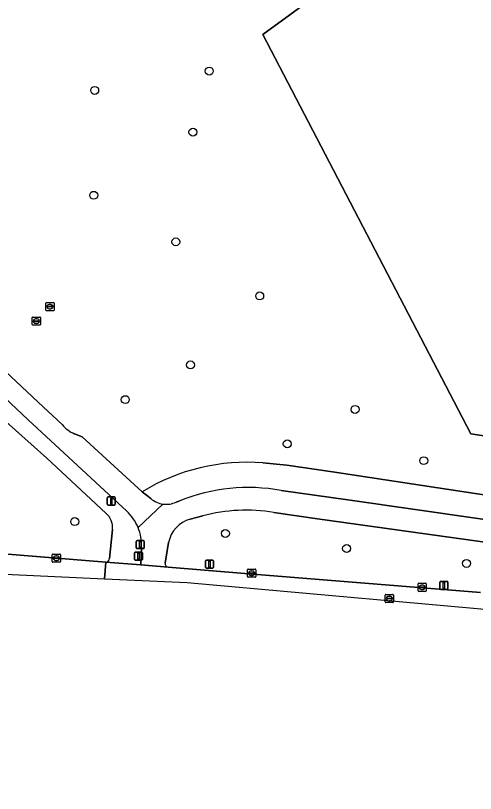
# Model space of a CAD drawing. Extents: x 162722 to 165104, y 384719 to 386284.
# Drawn here: x 162985.2 to 163041.9, y 385385.9 to 385481.8 of the extents above; entities that cross this region are included whole.
import ezdxf

# ---------------------------------------------------------------- set-up
doc = ezdxf.new("R2010")
doc.units = 0
for name, color, linetype in [('IMGEO_Berm_groen', 7, 'Continuous'), ('IMGEO_Boom', 7, 'Continuous'), ('IMGEO_Drukknoppaal', 7, 'Continuous'), ('IMGEO_Erf', 7, 'Continuous'), ('IMGEO_Fietspad_gesloten', 7, 'Continuous'), ('IMGEO_Groenvoorziening', 7, 'Continuous'), ('IMGEO_Kolk', 7, 'Continuous'), ('IMGEO_Lichtmast', 7, 'Continuous'), ('IMGEO_Rijbaan_lokaal_gesloten', 7, 'Continuous'), ('IMGEO_Rioolput', 7, 'Continuous'), ('IMGEO_Verkeersbordpaal', 7, 'Continuous'), ('IMGEO_Verkeersregelinstallatiepaal', 7, 'Continuous'), ('IMGEO_Voetpad_open', 7, 'Continuous')]:
    doc.layers.add(name, color=color, linetype=linetype)

msp = doc.modelspace()

# ---------------------------------------------------------------- linework, layer by layer
at = {"layer": 'IMGEO_Berm_groen'}
for points in [[(163058.121, 385414.782), (163022.454, 385419.756), (163017.074, 385420.501)], [(163008.288, 385420.11), (163006.745, 385419.709)], [(163004.075, 385416.822), (163003.648, 385414.26)], [(163004.018, 385413.781), (163013.498, 385412.976), (163042.535, 385410.67)]]:
    msp.add_lwpolyline(points, dxfattribs=at)
for centre, radius, start, end in [((163013.577, 385400.164), 20.636, 80.24445, 104.85181), ((163007.745, 385416.106), 3.739, 105.51216, 168.96035), ((163004.081, 385414.212), 0.436, 173.67198, 261.69607)]:
    msp.add_arc(centre, radius, start, end, dxfattribs=at)
at = {"layer": 'IMGEO_Boom'}
for centre in [(163009.087, 385474.936), (162994.964, 385472.549), (163007.082, 385467.404), (162994.846, 385459.618), (163004.973, 385453.881), (163015.311, 385447.21), (163006.78, 385438.713), (162998.728, 385434.428), (163027.076, 385433.218), (163018.711, 385428.983), (163035.539, 385426.905), (162992.505, 385419.394), (163011.081, 385417.925), (163026.024, 385416.078), (163040.817, 385414.244)]:
    msp.add_circle(centre, 0.489, dxfattribs=at)
at = {"layer": 'IMGEO_Drukknoppaal'}
for p, q in [((163000.085, 385416.158), (163000.085, 385416.958)), ((163000.085, 385416.958), (163000.085, 385416.158)), ((163000.185, 385417.058), (163000.975, 385417.058)), ((163000.975, 385417.058), (163000.185, 385417.058)), ((163001.075, 385416.958), (163001.075, 385416.158)), ((163001.075, 385416.158), (163001.075, 385416.958)), ((163000.975, 385416.058), (163000.185, 385416.058)), ((163000.185, 385416.058), (163000.975, 385416.058))]:
    msp.add_line(p, q, dxfattribs=at)
msp.add_lwpolyline([(163000.505, 385416.933), (163000.655, 385416.933), (163000.655, 385416.183), (163000.505, 385416.183), (163000.505, 385416.933)], dxfattribs=at)
for centre, start, end in [((163000.185, 385416.958), 90, 180), ((163000.185, 385416.958), 90, 180), ((163000.975, 385416.958), 0, 90), ((163000.975, 385416.958), 360, 90), ((163000.185, 385416.158), 180, 270), ((163000.185, 385416.158), 180, 270), ((163000.975, 385416.158), 270, 0), ((163000.975, 385416.158), 270, 0)]:
    msp.add_arc(centre, 0.1, start, end, dxfattribs=at)
at = {"layer": 'IMGEO_Erf'}
msp.add_lwpolyline([(163048.49, 385500), (163046.824, 385502.152), (163043.877, 385500), (163015.707, 385479.424), (163041.362, 385430.205), (163060.661, 385427.284), (163085.872, 385446.874), (163085.887, 385447.091), (163085.923, 385447.617), (163086.141, 385450.768), (163086.158, 385451.027)], close=True, dxfattribs=at)
at = {"layer": 'IMGEO_Fietspad_gesloten'}
for points in [[(162990.966, 385431.35), (162988.011, 385434.135), (162983.904, 385437.947)], [(162983.85, 385434.676), (162986.768, 385431.927), (162998.921, 385420.681)], [(162993.419, 385429.824), (162992.465, 385430.228)], [(163001.885, 385422.226), (163000.82, 385423.082), (162993.419, 385429.824)], [(163026.168, 385422.069), (163017.969, 385423.237)], [(163000.315, 385418.661), (163003.386, 385421.56)], [(163003.386, 385421.56), (163000.315, 385418.661)], [(163005.459, 385421.961), (163005.011, 385421.792)], [(163110.177, 385409.999), (163095.179, 385412.164), (163058.54, 385417.454), (163026.168, 385422.069)], [(163017.074, 385420.501), (163022.454, 385419.756), (163058.121, 385414.782), (163109.638, 385407.325)], [(163006.745, 385419.709), (163008.288, 385420.11)], [(163003.648, 385414.26), (163004.075, 385416.822)], [(163000.732, 385416.243), (163000.639, 385414.049), (163004.018, 385413.781)]]:
    msp.add_lwpolyline(points, dxfattribs=at)
for centre, radius, start, end in [((162993.971, 385433.802), 3.878, 219.2154, 247.15496), ((163013.942, 385400.758), 22.837, 79.84258, 111.80529), ((163003.793, 385424.502), 2.97, 230.02403, 262.12185), ((163003.793, 385424.514), 2.982, 262.14702, 294.10331), ((162995.038, 385416.51), 5.698, 22.17358, 47.04546), ((163013.577, 385400.164), 20.636, 80.24445, 104.85181), ((163007.745, 385416.106), 3.739, 105.51216, 168.96035), ((162995.034, 385416.505), 5.704, 357.36469, 22.20488), ((163004.081, 385414.212), 0.436, 173.67198, 261.69607)]:
    msp.add_arc(centre, radius, start, end, dxfattribs=at)
at = {"layer": 'IMGEO_Groenvoorziening'}
for points in [[(162865.109, 385511.097), (162861.368, 385503.472), (162860.137, 385500), (162855.978, 385483.947), (162895.745, 385472.189), (162944.653, 385457.668), (162949.643, 385456.16), (162951.112, 385459.448), (162950.945, 385459.523), (162952.16, 385462.241), (162954.853, 385461.037), (162953.639, 385458.319), (162952.253, 385455.261), (162961.564, 385451.718), (162971.866, 385446.702), (162975.401, 385444.366), (162983.904, 385437.947), (162988.011, 385434.135), (162990.966, 385431.35)], [(163015.718, 385426.626), (163018.644, 385426.352), (163024.306, 385425.516), (163056.246, 385420.663), (163087.262, 385444.719), (163085.887, 385447.091), (163085.872, 385446.874), (163060.661, 385427.284), (163041.362, 385430.205), (163015.707, 385479.424), (163043.877, 385500)], [(162996.353, 385420.445), (162989.06, 385427.226), (162983.225, 385432.386)], [(162992.465, 385430.228), (162993.419, 385429.824), (163000.82, 385423.082)], [(162917.826, 385418.627), (162942.335, 385417.984), (162965.814, 385416.766), (162979.671, 385415.746), (162996.33, 385414.384)], [(162996.792, 385414.834), (162997.141, 385418.425)]]:
    msp.add_lwpolyline(points, dxfattribs=at)
for centre, radius, start, end in [((162993.971, 385433.802), 3.878, 219.2154, 247.15496), ((163013.708, 385401.992), 24.716, 85.33453, 121.42758), ((162994.9, 385418.715), 2.26, 352.63889, 49.98253), ((162996.284, 385414.893), 0.511, 275.13003, 353.36227)]:
    msp.add_arc(centre, radius, start, end, dxfattribs=at)
at = {"layer": 'IMGEO_Kolk'}
for p, q in [((162989.739, 385414.456), (162989.739, 385415.308)), ((162989.814, 385415.382), (162990.666, 385415.382)), ((162989.998, 385414.876), (162989.998, 385414.888)), ((162990.436, 385414.839), (162990.038, 385414.839)), ((162990.041, 385414.925), (162990.439, 385414.925)), ((162990.25, 385414.602), (162990.225, 385414.602)), ((162990.227, 385415.162), (162990.252, 385415.162)), ((162990.482, 385414.888), (162990.482, 385414.876)), ((162990.74, 385415.308), (162990.74, 385414.456)), ((162990.666, 385414.382), (162989.814, 385414.382)), ((163013.82, 385412.607), (163013.82, 385413.459)), ((163013.895, 385413.533), (163014.747, 385413.533)), ((163014.079, 385413.027), (163014.079, 385413.039)), ((163014.517, 385412.99), (163014.119, 385412.99)), ((163014.122, 385413.076), (163014.52, 385413.076)), ((163014.331, 385412.753), (163014.306, 385412.753)), ((163014.308, 385413.313), (163014.333, 385413.313)), ((163014.563, 385413.039), (163014.563, 385413.027)), ((163014.821, 385413.459), (163014.821, 385412.607)), ((163014.747, 385412.533), (163013.895, 385412.533)), ((163034.848, 385410.866), (163034.848, 385411.718)), ((163034.923, 385411.792), (163035.775, 385411.792)), ((163035.849, 385411.718), (163035.849, 385410.866)), ((163035.775, 385410.792), (163034.923, 385410.792)), ((163035.107, 385411.286), (163035.107, 385411.298)), ((163035.545, 385411.249), (163035.147, 385411.249)), ((163035.15, 385411.335), (163035.548, 385411.335)), ((163035.359, 385411.012), (163035.334, 385411.012)), ((163035.336, 385411.572), (163035.361, 385411.572)), ((163035.591, 385411.298), (163035.591, 385411.286))]:
    msp.add_line(p, q, dxfattribs=at)
for points in [[(162989.739, 385414.456), (162989.739, 385415.308)], [(162989.814, 385415.382), (162990.666, 385415.382)], [(162990.74, 385415.308), (162990.74, 385414.456)], [(162990.666, 385414.382), (162989.814, 385414.382)], [(163013.82, 385412.607), (163013.82, 385413.459)], [(163013.895, 385413.533), (163014.747, 385413.533)], [(163014.821, 385413.459), (163014.821, 385412.607)], [(163014.747, 385412.533), (163013.895, 385412.533)], [(163034.848, 385410.866), (163034.848, 385411.718)], [(163034.923, 385411.792), (163035.775, 385411.792)], [(163035.849, 385411.718), (163035.849, 385410.866)], [(163035.775, 385410.792), (163034.923, 385410.792)]]:
    msp.add_lwpolyline(points, dxfattribs=at)
for centre, radius, start, end in [((162989.816, 385415.306), 0.0765, 91.55205, 178.44795), ((162989.816, 385415.306), 0.0765, 91.55205, 178.44795), ((162990.038, 385414.885), 0.0403, 85.87752, 175.75265), ((162990.035, 385414.875), 0.0366, 178.93798, 274.71019), ((162990.439, 385414.882), 0.043, 264.86636, 352.45326), ((162990.443, 385414.887), 0.0386, 1.73085, 96.63898), ((162990.664, 385415.306), 0.0765, 1.55205, 88.44795), ((162990.664, 385415.306), 0.0765, 1.55205, 88.44795), ((162989.816, 385414.458), 0.0765, 181.55205, 268.44795), ((162989.816, 385414.458), 0.0765, 181.55205, 268.44795), ((162990.664, 385414.458), 0.0765, 271.55205, 358.44795), ((162990.664, 385414.458), 0.0765, 271.55205, 358.44795), ((163013.897, 385413.457), 0.0765, 91.55205, 178.44795), ((163013.897, 385413.457), 0.0765, 91.55205, 178.44795), ((163014.119, 385413.036), 0.0403, 85.87752, 175.75265), ((163014.116, 385413.026), 0.0366, 178.93798, 274.71019), ((163014.52, 385413.033), 0.043, 264.86636, 352.45326), ((163014.524, 385413.038), 0.0386, 1.73085, 96.63898), ((163014.745, 385413.457), 0.0765, 1.55205, 88.44795), ((163014.745, 385413.457), 0.0765, 1.55205, 88.44795), ((163013.897, 385412.609), 0.0765, 181.55205, 268.44795), ((163013.897, 385412.609), 0.0765, 181.55205, 268.44795), ((163014.745, 385412.609), 0.0765, 271.55205, 358.44795), ((163014.745, 385412.609), 0.0765, 271.55205, 358.44795), ((163034.925, 385411.716), 0.0765, 91.55205, 178.44795), ((163034.925, 385411.716), 0.0765, 91.55205, 178.44795), ((163035.773, 385411.716), 0.0765, 1.55205, 88.44795), ((163035.773, 385411.716), 0.0765, 1.55205, 88.44795), ((163034.925, 385410.868), 0.0765, 181.55205, 268.44795), ((163034.925, 385410.868), 0.0765, 181.55205, 268.44795), ((163035.147, 385411.295), 0.0403, 85.87752, 175.75265), ((163035.144, 385411.285), 0.0366, 178.93798, 274.71019), ((163035.548, 385411.292), 0.043, 264.86636, 352.45326), ((163035.552, 385411.297), 0.0386, 1.73085, 96.63898), ((163035.773, 385410.868), 0.0765, 271.55205, 358.44795), ((163035.773, 385410.868), 0.0765, 271.55205, 358.44795)]:
    msp.add_arc(centre, radius, start, end, dxfattribs=at)
for centre, major_axis, ratio, start_param, end_param in [((162990.226, 385414.882), (-0.387, 0.002), 0.722429, 4.712389, 7.853982), ((162990.251, 385414.882), (-0.39, 0.002), 0.717154, 1.570796, 4.712389), ((163014.307, 385413.033), (-0.387, 0.002), 0.722429, 4.712389, 7.853982), ((163014.332, 385413.033), (-0.39, 0.002), 0.717154, 1.570796, 4.712389), ((163035.335, 385411.292), (-0.387, 0.002), 0.722429, 4.712389, 7.853982), ((163035.36, 385411.292), (-0.39, 0.002), 0.717154, 1.570796, 4.712389)]:
    msp.add_ellipse(centre, major_axis=major_axis, ratio=ratio, start_param=start_param, end_param=end_param, dxfattribs=at)
at = {"layer": 'IMGEO_Lichtmast'}
for p, q in [((162996.514, 385421.528), (162996.514, 385422.328)), ((162996.514, 385422.328), (162996.514, 385421.528)), ((162996.614, 385422.428), (162997.404, 385422.428)), ((162997.404, 385422.428), (162996.614, 385422.428)), ((162997.504, 385422.328), (162997.504, 385421.528)), ((162997.504, 385421.528), (162997.504, 385422.328)), ((162997.404, 385421.428), (162996.614, 385421.428)), ((162996.614, 385421.428), (162997.404, 385421.428)), ((163037.54, 385411.127), (163037.54, 385411.927)), ((163037.54, 385411.927), (163037.54, 385411.127)), ((163037.64, 385412.027), (163038.43, 385412.027)), ((163038.43, 385412.027), (163037.64, 385412.027)), ((163038.53, 385411.927), (163038.53, 385411.127)), ((163038.53, 385411.127), (163038.53, 385411.927)), ((163038.43, 385411.027), (163037.64, 385411.027)), ((163037.64, 385411.027), (163038.43, 385411.027))]:
    msp.add_line(p, q, dxfattribs=at)
for points in [[(162996.934, 385422.303), (162997.084, 385422.303), (162997.084, 385421.553), (162996.934, 385421.553), (162996.934, 385422.303)], [(163037.96, 385411.902), (163038.11, 385411.902), (163038.11, 385411.152), (163037.96, 385411.152), (163037.96, 385411.902)]]:
    msp.add_lwpolyline(points, dxfattribs=at)
for centre, start, end in [((162996.614, 385422.328), 90, 180), ((162996.614, 385422.328), 90, 180), ((162997.404, 385422.328), 0, 90), ((162997.404, 385422.328), 360, 90), ((162996.614, 385421.528), 180, 270), ((162996.614, 385421.528), 180, 270), ((162997.404, 385421.528), 270, 0), ((162997.404, 385421.528), 270, 0), ((163037.64, 385411.927), 90, 180), ((163037.64, 385411.927), 90, 180), ((163038.43, 385411.927), 0, 90), ((163038.43, 385411.927), 360, 90), ((163037.64, 385411.127), 180, 270), ((163037.64, 385411.127), 180, 270), ((163038.43, 385411.127), 270, 0), ((163038.43, 385411.127), 270, 0)]:
    msp.add_arc(centre, 0.1, start, end, dxfattribs=at)
at = {"layer": 'IMGEO_Rijbaan_lokaal_gesloten'}
for points in [[(162844.549, 385414.031), (162850.043, 385414.294), (162854.386, 385414.493), (162858.57, 385414.681), (162858.583, 385414.682), (162892.809, 385417.188), (162996.163, 385412.347), (162996.163, 385412.347), (162996.33, 385414.384), (162979.671, 385415.746), (162965.814, 385416.766), (162942.335, 385417.984), (162917.826, 385418.627)], [(163042.535, 385410.67), (163013.498, 385412.976), (163004.018, 385413.781), (163000.639, 385414.049), (162996.33, 385414.384), (162996.163, 385412.347), (162996.163, 385412.347), (163006.365, 385411.869), (163065.084, 385406.643), (163092.741, 385403.99), (163118.125, 385400.011), (163166.998, 385386.746), (163178.834, 385382.11), (163197.766, 385374.695), (163266.908, 385342.671), (163292.671, 385328.838), (163310.131, 385318.231)]]:
    msp.add_lwpolyline(points, dxfattribs=at)
at = {"layer": 'IMGEO_Rioolput'}
for p, q in [((162988.945, 385445.468), (162988.945, 385446.32)), ((162989.02, 385446.394), (162989.872, 385446.394)), ((162989.946, 385446.32), (162989.946, 385445.468)), ((162989.872, 385445.394), (162989.02, 385445.394)), ((162989.204, 385445.888), (162989.204, 385445.9)), ((162989.642, 385445.851), (162989.244, 385445.851)), ((162989.247, 385445.937), (162989.645, 385445.937)), ((162989.456, 385445.614), (162989.431, 385445.614)), ((162989.433, 385446.174), (162989.458, 385446.174)), ((162989.688, 385445.9), (162989.688, 385445.888)), ((162987.267, 385443.688), (162987.267, 385444.54)), ((162987.342, 385444.614), (162988.194, 385444.614)), ((162987.755, 385444.394), (162987.78, 385444.394)), ((162988.268, 385444.54), (162988.268, 385443.688)), ((162988.194, 385443.614), (162987.342, 385443.614)), ((162987.526, 385444.108), (162987.526, 385444.12)), ((162987.964, 385444.071), (162987.566, 385444.071)), ((162987.569, 385444.157), (162987.967, 385444.157)), ((162987.778, 385443.834), (162987.753, 385443.834)), ((162988.01, 385444.12), (162988.01, 385444.108)), ((163030.797, 385409.484), (163030.797, 385410.336)), ((163030.872, 385410.41), (163031.724, 385410.41)), ((163031.056, 385409.904), (163031.056, 385409.916)), ((163031.494, 385409.867), (163031.096, 385409.867)), ((163031.099, 385409.953), (163031.497, 385409.953)), ((163031.285, 385410.19), (163031.31, 385410.19)), ((163031.54, 385409.916), (163031.54, 385409.904)), ((163031.798, 385410.336), (163031.798, 385409.484)), ((163031.724, 385409.41), (163030.872, 385409.41)), ((163031.308, 385409.63), (163031.283, 385409.63))]:
    msp.add_line(p, q, dxfattribs=at)
for points in [[(162988.945, 385445.468), (162988.945, 385446.32)], [(162989.02, 385446.394), (162989.872, 385446.394)], [(162989.946, 385446.32), (162989.946, 385445.468)], [(162989.872, 385445.394), (162989.02, 385445.394)], [(162987.267, 385443.688), (162987.267, 385444.54)], [(162987.342, 385444.614), (162988.194, 385444.614)], [(162988.268, 385444.54), (162988.268, 385443.688)], [(162988.194, 385443.614), (162987.342, 385443.614)], [(163030.797, 385409.484), (163030.797, 385410.336)], [(163030.872, 385410.41), (163031.724, 385410.41)], [(163031.798, 385410.336), (163031.798, 385409.484)], [(163031.724, 385409.41), (163030.872, 385409.41)]]:
    msp.add_lwpolyline(points, dxfattribs=at)
for centre, radius, start, end in [((162989.022, 385446.318), 0.0765, 91.55205, 178.44795), ((162989.022, 385446.318), 0.0765, 91.55205, 178.44795), ((162989.87, 385446.318), 0.0765, 1.55205, 88.44795), ((162989.87, 385446.318), 0.0765, 1.55205, 88.44795), ((162989.022, 385445.47), 0.0765, 181.55205, 268.44795), ((162989.022, 385445.47), 0.0765, 181.55205, 268.44795), ((162989.244, 385445.897), 0.0403, 85.87752, 175.75265), ((162989.241, 385445.887), 0.0366, 178.93798, 274.71019), ((162989.645, 385445.894), 0.043, 264.86636, 352.45326), ((162989.649, 385445.899), 0.0386, 1.73085, 96.63898), ((162989.87, 385445.47), 0.0765, 271.55205, 358.44795), ((162989.87, 385445.47), 0.0765, 271.55205, 358.44795), ((162987.344, 385444.538), 0.0765, 91.55205, 178.44795), ((162987.344, 385444.538), 0.0765, 91.55205, 178.44795), ((162988.192, 385444.538), 0.0765, 1.55205, 88.44795), ((162988.192, 385444.538), 0.0765, 1.55205, 88.44795), ((162987.344, 385443.69), 0.0765, 181.55205, 268.44795), ((162987.344, 385443.69), 0.0765, 181.55205, 268.44795), ((162987.566, 385444.117), 0.0403, 85.87752, 175.75265), ((162987.563, 385444.107), 0.0366, 178.93798, 274.71019), ((162987.967, 385444.114), 0.043, 264.86636, 352.45326), ((162987.971, 385444.119), 0.0386, 1.73085, 96.63898), ((162988.192, 385443.69), 0.0765, 271.55205, 358.44795), ((162988.192, 385443.69), 0.0765, 271.55205, 358.44795), ((163030.874, 385410.334), 0.0765, 91.55205, 178.44795), ((163030.874, 385410.334), 0.0765, 91.55205, 178.44795), ((163031.096, 385409.913), 0.0403, 85.87752, 175.75265), ((163031.093, 385409.903), 0.0366, 178.93798, 274.71019), ((163031.497, 385409.91), 0.043, 264.86636, 352.45326), ((163031.501, 385409.915), 0.0386, 1.73085, 96.63898), ((163031.722, 385410.334), 0.0765, 1.55205, 88.44795), ((163031.722, 385410.334), 0.0765, 1.55205, 88.44795), ((163030.874, 385409.486), 0.0765, 181.55205, 268.44795), ((163030.874, 385409.486), 0.0765, 181.55205, 268.44795), ((163031.722, 385409.486), 0.0765, 271.55205, 358.44795), ((163031.722, 385409.486), 0.0765, 271.55205, 358.44795)]:
    msp.add_arc(centre, radius, start, end, dxfattribs=at)
for centre, major_axis, ratio, start_param, end_param in [((162989.432, 385445.894), (-0.387, 0.002), 0.722429, 4.712389, 7.853982), ((162989.457, 385445.894), (-0.39, 0.002), 0.717154, 1.570796, 4.712389), ((162987.754, 385444.114), (-0.387, 0.002), 0.722429, 4.712389, 7.853982), ((162987.779, 385444.114), (-0.39, 0.002), 0.717154, 1.570796, 4.712389), ((163031.284, 385409.91), (-0.387, 0.002), 0.722429, 4.712389, 7.853982), ((163031.309, 385409.91), (-0.39, 0.002), 0.717154, 1.570796, 4.712389)]:
    msp.add_ellipse(centre, major_axis=major_axis, ratio=ratio, start_param=start_param, end_param=end_param, dxfattribs=at)
at = {"layer": 'IMGEO_Verkeersbordpaal'}
for p, q in [((163008.626, 385413.746), (163008.626, 385414.546)), ((163008.626, 385414.546), (163008.626, 385413.746)), ((163008.726, 385414.646), (163009.516, 385414.646)), ((163009.516, 385414.646), (163008.726, 385414.646)), ((163009.616, 385414.546), (163009.616, 385413.746)), ((163009.616, 385413.746), (163009.616, 385414.546)), ((163009.516, 385413.646), (163008.726, 385413.646)), ((163008.726, 385413.646), (163009.516, 385413.646))]:
    msp.add_line(p, q, dxfattribs=at)
msp.add_lwpolyline([(163009.046, 385414.521), (163009.196, 385414.521), (163009.196, 385413.771), (163009.046, 385413.771), (163009.046, 385414.521)], dxfattribs=at)
for centre, start, end in [((163008.726, 385414.546), 90, 180), ((163008.726, 385414.546), 90, 180), ((163009.516, 385414.546), 0, 90), ((163009.516, 385414.546), 360, 90), ((163008.726, 385413.746), 180, 270), ((163008.726, 385413.746), 180, 270), ((163009.516, 385413.746), 270, 0), ((163009.516, 385413.746), 270, 0)]:
    msp.add_arc(centre, 0.1, start, end, dxfattribs=at)
at = {"layer": 'IMGEO_Verkeersregelinstallatiepaal'}
for p, q in [((162999.861, 385414.734), (162999.861, 385415.534)), ((162999.861, 385415.534), (162999.861, 385414.734)), ((162999.961, 385415.634), (163000.751, 385415.634)), ((163000.751, 385415.634), (162999.961, 385415.634)), ((163000.851, 385415.534), (163000.851, 385414.734)), ((163000.851, 385414.734), (163000.851, 385415.534)), ((163000.751, 385414.634), (162999.961, 385414.634)), ((162999.961, 385414.634), (163000.751, 385414.634))]:
    msp.add_line(p, q, dxfattribs=at)
msp.add_lwpolyline([(163000.281, 385415.509), (163000.431, 385415.509), (163000.431, 385414.759), (163000.281, 385414.759), (163000.281, 385415.509)], dxfattribs=at)
for centre, start, end in [((162999.961, 385415.534), 90, 180), ((162999.961, 385415.534), 90, 180), ((163000.751, 385415.534), 0, 90), ((163000.751, 385415.534), 360, 90), ((162999.961, 385414.734), 180, 270), ((162999.961, 385414.734), 180, 270), ((163000.751, 385414.734), 270, 0), ((163000.751, 385414.734), 270, 0)]:
    msp.add_arc(centre, 0.1, start, end, dxfattribs=at)
at = {"layer": 'IMGEO_Voetpad_open'}
for points in [[(162998.921, 385420.681), (162986.768, 385431.927), (162983.85, 385434.676), (162974.804, 385441.515), (162970.521, 385444.336), (162960.365, 385449.287), (162949.807, 385453.311), (162943.912, 385455.103), (162895.022, 385469.657), (162856.609, 385480.941)], [(162983.225, 385432.386), (162989.06, 385427.226), (162996.353, 385420.445)], [(163024.306, 385425.516), (163018.644, 385426.352), (163015.718, 385426.626)], [(163137.683, 385414.47), (163137.068, 385414.788), (163127.787, 385418.663), (163123.979, 385418.859), (163117.089, 385418.91), (163110.388, 385418.552), (163108.21, 385418.448), (163100.488, 385417.453), (163099.175, 385417.23), (163094.793, 385416.322), (163091.285, 385416.054), (163087.455, 385416.144), (163059.128, 385420.258), (163056.246, 385420.663), (163024.306, 385425.516)], [(163017.969, 385423.237), (163026.168, 385422.069), (163058.54, 385417.454), (163095.179, 385412.164), (163095.381, 385413.513)], [(163000.82, 385423.082), (163001.885, 385422.226)], [(163005.011, 385421.792), (163005.459, 385421.961)], [(162997.141, 385418.425), (162996.792, 385414.834)], [(162996.33, 385414.384), (163000.639, 385414.049), (163000.732, 385416.243)]]:
    msp.add_lwpolyline(points, dxfattribs=at)
for centre, radius, start, end in [((163013.708, 385401.992), 24.716, 85.33453, 121.42758), ((163013.942, 385400.758), 22.837, 79.84258, 111.80529), ((163003.793, 385424.502), 2.97, 230.02403, 262.12185), ((163003.793, 385424.514), 2.982, 262.14702, 294.10331), ((162994.9, 385418.715), 2.26, 352.63889, 49.98253), ((162995.038, 385416.51), 5.698, 22.17358, 47.04546), ((162995.034, 385416.505), 5.704, 357.36469, 22.20488), ((162996.284, 385414.893), 0.511, 275.13003, 353.36227)]:
    msp.add_arc(centre, radius, start, end, dxfattribs=at)

doc.saveas('drawing.dxf')
